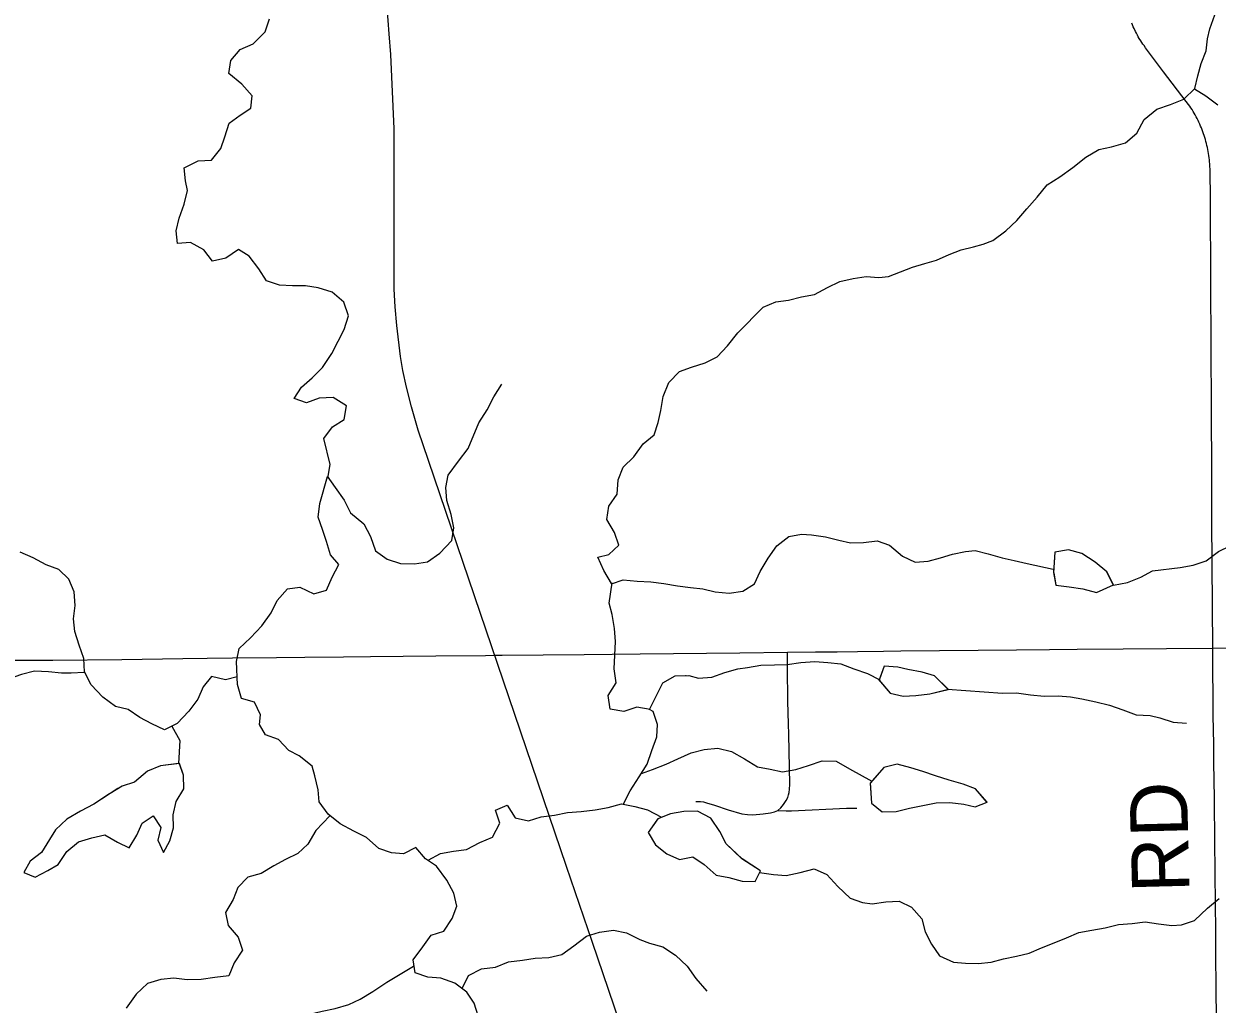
# Model space of a CAD drawing. Extents: x 0 to 34, y 0 to 22.
# Drawn here: x 2.53 to 3.119, y 15.648 to 16.133 of the extents above; entities that cross this region are included whole.
import ezdxf

# ---------------------------------------------------------------- set-up
doc = ezdxf.new("R2010")
doc.units = 0
for name, color, linetype in [('GM_X_County_Road', 7, 'Continuous'), ('GM_X_County_Road_Text', 7, 'Continuous'), ('GM_X_Minor_Lake', 7, 'Continuous'), ('GM_X_Minor_River', 7, 'Continuous'), ('GM_X_Rail_Line', 7, 'Continuous'), ('GM_X_Township_Road', 7, 'Continuous')]:
    doc.layers.add(name, color=color, linetype=linetype)

msp = doc.modelspace()

# ---------------------------------------------------------------- linework, layer by layer
at = {"layer": 'GM_X_County_Road'}
for points in [[(3.11904, 15.64142), (3.1189, 15.65565), (3.11886, 15.65932), (3.11877, 15.6698), (3.11873, 15.67486), (3.11865, 15.68413), (3.11853, 15.69838), (3.1184, 15.71253), (3.11818, 15.73), (3.118, 15.74744), (3.11783, 15.76146), (3.11778, 15.76515), (3.11764, 15.77639), (3.11754, 15.7841), (3.11746, 15.79054), (3.11743, 15.79852), (3.11727, 15.81517), (3.11722, 15.8242), (3.11678, 15.88696), (3.11666, 15.91065), (3.11649, 15.9421), (3.11616, 16.00462), (3.116, 16.04586), (3.11584, 16.06043), (3.11577, 16.06246), (3.1157, 16.06347), (3.11562, 16.06448), (3.11552, 16.06549), (3.1154, 16.0665), (3.11527, 16.06751), (3.11511, 16.06851), (3.11495, 16.06952), (3.11476, 16.07051), (3.11456, 16.07151), (3.11433, 16.0725), (3.11409, 16.07349), (3.11383, 16.07447), (3.11356, 16.07545), (3.11327, 16.07642), (3.11297, 16.07739), (3.11264, 16.07835), (3.1123, 16.07931), (3.11194, 16.08026), (3.11157, 16.08121), (3.11118, 16.08214), (3.11077, 16.08307), (3.11035, 16.084), (3.1099, 16.08491), (3.10945, 16.08582), (3.10898, 16.08672), (3.10849, 16.08761), (3.10799, 16.08849), (3.10747, 16.08937), (3.10694, 16.09023), (3.10639, 16.09109), (3.10583, 16.09194), (3.10525, 16.09277), (3.10413, 16.09431), (3.09288, 16.10895), (3.08401, 16.12082), (3.08325, 16.12186), (3.08271, 16.12264), (3.08218, 16.12342), (3.08166, 16.12422), (3.0809, 16.12545), (3.08042, 16.12627), (3.07995, 16.1271), (3.0795, 16.12794), (3.07906, 16.12878), (3.0783, 16.13034), (3.07791, 16.1312), (3.07753, 16.13207), (3.07716, 16.13295)], [(3.11722, 15.8242), (3.17229, 15.82529), (3.2001, 15.82563), (3.23217, 15.82601), (3.26285, 15.82686), (3.28018, 15.82722), (3.29783, 15.8277), (3.31928, 15.8279), (3.33628, 15.82792), (3.38528, 15.82891)]]:
    msp.add_lwpolyline(points, dxfattribs=at)
at = {"layer": 'GM_X_Minor_Lake'}
for points in [[(3.06806, 15.85546), (3.06486, 15.86194), (3.05919, 15.86673), (3.05256, 15.87095), (3.04592, 15.8727), (3.03927, 15.87159), (3.0386, 15.86138)], [(3.06809, 15.8554), (3.06486, 15.86194), (3.05919, 15.86673), (3.05256, 15.87095), (3.04592, 15.8727), (3.03927, 15.87159), (3.03861, 15.86153)], [(3.03861, 15.86153), (3.03976, 15.85523), (3.04621, 15.85443), (3.05305, 15.85345), (3.05969, 15.8517), (3.06809, 15.8554)], [(3.03865, 15.86132), (3.03976, 15.85523), (3.04621, 15.85443), (3.05305, 15.85345), (3.05969, 15.8517), (3.06814, 15.85542)], [(2.98664, 15.80369), (2.97971, 15.81048), (2.97364, 15.81223), (2.96662, 15.8136), (2.96169, 15.81477), (2.95486, 15.81519), (2.95235, 15.80806)], [(2.98652, 15.8038), (2.97971, 15.81048), (2.97364, 15.81223), (2.96662, 15.8136), (2.96169, 15.81477), (2.95486, 15.81519), (2.95243, 15.80831)], [(2.95215, 15.80865), (2.95783, 15.80185), (2.96428, 15.80049), (2.97055, 15.80083), (2.97739, 15.80155), (2.98605, 15.80369)], [(2.95243, 15.80831), (2.95783, 15.80185), (2.96428, 15.80049), (2.97055, 15.80083), (2.97739, 15.80155), (2.98652, 15.8038)], [(2.57242, 15.75212), (2.56456, 15.74705), (2.55812, 15.74361), (2.5513, 15.73959), (2.54562, 15.73444), (2.54279, 15.72968), (2.53883, 15.7232), (2.53315, 15.71899), (2.53013, 15.71328), (2.53565, 15.71101), (2.54191, 15.71427), (2.54703, 15.71733), (2.55137, 15.72362), (2.55705, 15.72839), (2.56369, 15.7305), (2.57014, 15.73186), (2.57624, 15.72826), (2.58214, 15.72543), (2.58591, 15.73172), (2.58855, 15.73762), (2.59385, 15.74125), (2.59768, 15.73556), (2.59619, 15.72928), (2.59906, 15.7232), (2.60208, 15.72892), (2.60395, 15.73539), (2.60373, 15.74186), (2.60522, 15.74833), (2.60899, 15.75462), (2.60896, 15.76146), (2.60684, 15.76735)], [(2.57652, 15.75476), (2.56456, 15.74705), (2.55812, 15.74361), (2.5513, 15.73959), (2.54562, 15.73444), (2.54279, 15.72968), (2.53883, 15.7232), (2.53315, 15.71899), (2.53013, 15.71328), (2.53565, 15.71101), (2.54191, 15.71427), (2.54703, 15.71733), (2.55137, 15.72362), (2.55705, 15.72839), (2.56369, 15.7305), (2.57014, 15.73186), (2.57624, 15.72826), (2.58214, 15.72543), (2.58591, 15.73172), (2.58855, 15.73762), (2.59385, 15.74125), (2.59768, 15.73556), (2.59619, 15.72928), (2.59906, 15.7232), (2.60208, 15.72892), (2.60395, 15.73539), (2.60373, 15.74186), (2.60522, 15.74833), (2.60899, 15.75462), (2.60896, 15.76146), (2.60692, 15.76715)], [(2.60644, 15.76709), (2.59754, 15.76599), (2.59109, 15.76331), (2.58465, 15.75796), (2.57858, 15.75604), (2.57271, 15.75241)], [(2.60692, 15.76715), (2.59754, 15.76599), (2.59109, 15.76331), (2.58465, 15.75796), (2.57858, 15.75604), (2.57652, 15.75476)], [(3.00572, 15.74801), (2.99995, 15.75463), (2.99388, 15.75695), (2.98705, 15.75889), (2.98023, 15.76102), (2.97397, 15.76315), (2.96809, 15.76508), (2.96126, 15.76683), (2.9548, 15.76516), (2.94798, 15.75739)], [(3.00576, 15.74796), (2.99995, 15.75463), (2.99388, 15.75695), (2.98705, 15.75889), (2.98023, 15.76102), (2.97397, 15.76315), (2.96809, 15.76508), (2.96126, 15.76683), (2.9548, 15.76516), (2.94817, 15.7576)], [(2.94797, 15.7576), (2.94863, 15.7475), (2.95393, 15.74328), (2.96077, 15.74344), (2.96742, 15.74511), (2.97408, 15.74641), (2.98054, 15.7477), (2.98738, 15.74785), (2.99421, 15.74706), (2.9999, 15.74569), (3.00586, 15.74806)], [(2.94798, 15.75739), (2.94863, 15.7475), (2.95393, 15.74328), (2.96077, 15.74344), (2.96742, 15.74511), (2.97408, 15.74641), (2.98054, 15.7477), (2.98738, 15.74785), (2.99421, 15.74706), (2.9999, 15.74569), (3.00572, 15.74801)], [(2.84313, 15.73989), (2.83841, 15.73309), (2.84199, 15.72698), (2.84766, 15.72257), (2.85391, 15.71968), (2.86038, 15.72098), (2.86606, 15.71733), (2.87192, 15.71197), (2.87818, 15.7108), (2.88482, 15.70905), (2.89128, 15.70882), (2.89377, 15.71414), (2.88467, 15.7201)], [(2.843, 15.73969), (2.83841, 15.73309), (2.84199, 15.72698), (2.84766, 15.72257), (2.85391, 15.71968), (2.86038, 15.72098), (2.86606, 15.71733), (2.87192, 15.71197), (2.87818, 15.7108), (2.88482, 15.70905), (2.89128, 15.70882), (2.89377, 15.71414), (2.88472, 15.72007)], [(2.88467, 15.7201), (2.87693, 15.72754), (2.87374, 15.73365), (2.8694, 15.74014), (2.86277, 15.7436), (2.85593, 15.74345), (2.84947, 15.74235), (2.84313, 15.73989)], [(2.88473, 15.72005), (2.87693, 15.72754), (2.87374, 15.73365), (2.8694, 15.74014), (2.86277, 15.7436), (2.85593, 15.74345), (2.84947, 15.74235), (2.84319, 15.73991)]]:
    msp.add_lwpolyline(points, dxfattribs=at)
at = {"layer": 'GM_X_Minor_River'}
for points in [[(2.68012, 15.90821), (2.6813, 15.91486), (2.67813, 15.92782), (2.68253, 15.9335), (2.68824, 15.93708), (2.68942, 15.94392), (2.68279, 15.94796), (2.67595, 15.94761), (2.66967, 15.94536), (2.6636, 15.94749), (2.66724, 15.95318), (2.67239, 15.95771), (2.67755, 15.96282), (2.68214, 15.96983), (2.68521, 15.9759), (2.68827, 15.98159), (2.6904, 15.98843), (2.68815, 15.9951), (2.68229, 16.00008), (2.67546, 16.00221), (2.6692, 16.00319), (2.66274, 16.00323), (2.65629, 16.00346), (2.64984, 16.00559), (2.64607, 16.0115), (2.64135, 16.01781), (2.63605, 16.02107), (2.62976, 16.01692), (2.6233, 16.01543), (2.61896, 16.02098), (2.61233, 16.02463), (2.60587, 16.02409), (2.60533, 16.03037), (2.60669, 16.03664), (2.60919, 16.04348), (2.61094, 16.05031), (2.60982, 16.05508), (2.60928, 16.06155), (2.61614, 16.06493), (2.62279, 16.06528), (2.62737, 16.07096), (2.6293, 16.07684), (2.63142, 16.08349), (2.63695, 16.08745), (2.6421, 16.09104), (2.64289, 16.09712), (2.63779, 16.10286), (2.63135, 16.10803), (2.63234, 16.11449), (2.63692, 16.11998), (2.64339, 16.1228), (2.64931, 16.12866), (2.65143, 16.13512)], [(2.82032, 15.85618), (2.81656, 15.86259), (2.81349, 15.86905), (2.81899, 15.8704), (2.82391, 15.87498), (2.82179, 15.88125), (2.81796, 15.8877), (2.81888, 15.89436), (2.82303, 15.90028), (2.82357, 15.90732), (2.82601, 15.9136), (2.8313, 15.91875), (2.83583, 15.92505), (2.84131, 15.92963), (2.84338, 15.93573), (2.84468, 15.94163), (2.84578, 15.94848), (2.8486, 15.95534), (2.85389, 15.96087), (2.85977, 15.96299), (2.8666, 15.9651), (2.87247, 15.96817), (2.87757, 15.97351), (2.88267, 15.98), (2.89515, 15.9926), (2.9014, 15.99528), (2.90767, 15.99607), (2.91412, 15.9978), (2.92057, 15.99897), (2.92701, 16.00241), (2.93307, 16.00529), (2.93953, 16.00683), (2.94598, 16.00781), (2.95225, 16.00726), (2.95699, 16.00785), (2.96306, 16.01015), (2.96894, 16.01246), (2.97501, 16.01419), (2.9807, 16.01592), (2.98695, 16.01861), (2.99302, 16.02091), (2.99909, 16.02246), (3.00383, 16.0238), (3.00857, 16.02553), (3.01501, 16.03031), (3.02049, 16.03547), (3.0254, 16.04119), (3.0305, 16.04692), (3.03541, 16.05302), (3.04166, 16.05704), (3.0481, 16.06163), (3.05453, 16.06679), (3.06097, 16.07061), (3.06723, 16.07178), (3.07406, 16.0739), (3.07974, 16.07867), (3.08331, 16.08534), (3.08956, 16.0905), (3.09638, 16.09281), (3.10283, 16.09549), (3.10831, 16.10065), (3.1098, 16.10693), (3.11148, 16.11302), (3.11392, 16.11931), (3.11465, 16.12521), (3.11577, 16.13016), (3.11821, 16.13702)], [(3.11975, 16.09251), (3.11384, 16.09687), (3.10815, 16.10043)], [(2.67978, 15.90908), (2.68379, 15.90357), (2.68819, 15.89731), (2.69145, 15.89105), (2.69793, 15.88556), (2.70119, 15.87929), (2.70369, 15.87226), (2.70941, 15.8681), (2.71607, 15.86603), (2.72291, 15.86587), (2.72936, 15.86684), (2.73542, 15.87105), (2.74147, 15.87735), (2.74239, 15.88363), (2.74103, 15.89028), (2.7389, 15.89712), (2.73849, 15.90358), (2.7396, 15.90967), (2.7447, 15.91654), (2.74942, 15.92283), (2.75468, 15.93541), (2.75883, 15.94189), (2.76221, 15.94837), (2.76617, 15.95466)], [(2.63561, 15.8061), (2.63504, 15.81754), (2.6364, 15.824), (2.64194, 15.82929), (2.64766, 15.83516), (2.65225, 15.8416), (2.65513, 15.84767), (2.66029, 15.85354), (2.66637, 15.85427), (2.67319, 15.85099), (2.67947, 15.85286), (2.68235, 15.85931), (2.68561, 15.86557), (2.68145, 15.87035), (2.67959, 15.87683), (2.67753, 15.88274), (2.67547, 15.88884), (2.67626, 15.89568), (2.68004, 15.909)], [(2.8202, 15.85595), (2.82608, 15.85787), (2.83292, 15.85732), (2.83976, 15.85697), (2.84603, 15.85604), (2.85287, 15.85492), (2.85933, 15.85419), (2.86542, 15.85345), (2.8715, 15.85195), (2.87834, 15.8514), (2.88517, 15.85238), (2.89085, 15.85601), (2.89367, 15.86211), (2.89763, 15.86859), (2.90197, 15.87469), (2.90784, 15.87928), (2.9141, 15.88044), (2.91904, 15.88008), (2.92588, 15.87916), (2.93254, 15.87747), (2.93824, 15.87616), (2.9447, 15.87637), (2.95153, 15.87716), (2.95762, 15.87509), (2.96391, 15.86959), (2.9702, 15.86657), (2.97665, 15.86717), (2.98272, 15.86871), (2.9886, 15.87063), (2.99505, 15.87199), (2.9998, 15.87239), (3.00626, 15.8707), (3.01311, 15.86882), (3.01919, 15.86751), (3.02547, 15.86601), (3.0384, 15.86316)], [(3.06814, 15.85522), (3.07509, 15.85668), (3.08172, 15.85918), (3.0874, 15.86243), (3.10107, 15.86401), (3.10752, 15.86517), (3.11397, 15.86729), (3.12003, 15.87187), (3.12571, 15.87475), (3.13255, 15.87534), (3.13864, 15.87251), (3.14493, 15.86797), (3.15065, 15.86305), (3.15654, 15.86174), (3.16358, 15.86043), (3.17023, 15.8595), (3.17668, 15.85991), (3.18296, 15.85822), (3.18772, 15.85652), (3.19419, 15.85331)], [(2.63549, 15.81006), (2.62965, 15.80851), (2.6228, 15.8102), (2.61865, 15.80505), (2.61601, 15.79895), (2.61148, 15.79304), (2.60581, 15.78694), (2.59955, 15.78387), (2.59327, 15.78671), (2.58736, 15.78992), (2.58164, 15.7939), (2.57537, 15.7954), (2.56907, 15.79994), (2.56335, 15.80601), (2.56009, 15.81246), (2.55968, 15.81912), (2.55737, 15.82558), (2.55525, 15.83242), (2.55465, 15.83869), (2.55538, 15.84516), (2.55497, 15.85201), (2.55228, 15.85827), (2.54732, 15.86301), (2.54104, 15.86527), (2.53475, 15.86887), (2.52828, 15.87151)], [(2.8393, 15.79382), (2.83283, 15.79494), (2.82639, 15.79282), (2.81954, 15.79394), (2.81856, 15.80078), (2.82252, 15.80707), (2.82154, 15.81392), (2.82189, 15.82077), (2.82223, 15.82742), (2.82182, 15.83389), (2.82065, 15.84073), (2.81911, 15.84643), (2.82052, 15.85638)], [(2.83902, 15.79383), (2.8423, 15.80049), (2.84569, 15.80697), (2.85175, 15.81041), (2.8584, 15.81063), (2.86315, 15.80931), (2.8698, 15.80991), (2.87625, 15.81221), (2.8827, 15.81395), (2.88744, 15.81454), (2.89408, 15.8157), (2.90073, 15.81591), (2.907, 15.81613), (2.91383, 15.8171), (2.92067, 15.81751), (2.92713, 15.81715), (2.93359, 15.81641), (2.93987, 15.81396), (2.94671, 15.81171), (2.95281, 15.8085)], [(2.5599, 15.81208), (2.55344, 15.81187), (2.54869, 15.81186), (2.54223, 15.81241), (2.53538, 15.81276), (2.52893, 15.81122), (2.52229, 15.80892), (2.51776, 15.80262), (2.51551, 15.79615), (2.5066, 15.79481)], [(2.85682, 15.81061), (2.85707, 15.81062)], [(2.75435, 15.64249), (2.75242, 15.64876), (2.74879, 15.65426), (2.74288, 15.65861), (2.73603, 15.66106), (2.72957, 15.66161), (2.72329, 15.66368), (2.72231, 15.67014), (2.72703, 15.67663), (2.73118, 15.68235), (2.73744, 15.68427), (2.74159, 15.69056), (2.74384, 15.69666), (2.74248, 15.70312), (2.73903, 15.70958), (2.73387, 15.7164), (2.72834, 15.72), (2.72357, 15.72569), (2.71751, 15.72262), (2.71162, 15.72298), (2.70534, 15.72524), (2.69923, 15.73054), (2.69295, 15.73376), (2.68629, 15.73734), (2.68038, 15.74208), (2.67598, 15.74815), (2.67538, 15.75423), (2.67383, 15.76108), (2.67248, 15.76583), (2.666, 15.77094), (2.66086, 15.77358), (2.65589, 15.77908), (2.64942, 15.78134), (2.64636, 15.78646), (2.64691, 15.79122), (2.64403, 15.79749), (2.63756, 15.79937), (2.63563, 15.80621)], [(2.98625, 15.80389), (3.01343, 15.80187), (3.02026, 15.80208), (3.0271, 15.80116), (3.03395, 15.80042), (3.04078, 15.80064), (3.04686, 15.80009), (3.05257, 15.79916), (3.05941, 15.79766), (3.06625, 15.79598), (3.07272, 15.79371), (3.07938, 15.79127), (3.08622, 15.79091), (3.09098, 15.78979), (3.09763, 15.78753), (3.10428, 15.78717)], [(2.82595, 15.74693), (2.82942, 15.75365), (2.83395, 15.76051), (2.8379, 15.7668), (2.84015, 15.77366), (2.84259, 15.78033), (2.84294, 15.78641), (2.84082, 15.79287), (2.83907, 15.79383)], [(2.60321, 15.78559), (2.60717, 15.77857), (2.60644, 15.76709)], [(2.83505, 15.76225), (2.84058, 15.76415), (2.84721, 15.76684), (2.85309, 15.76952), (2.85953, 15.7724), (2.86598, 15.77413), (2.87281, 15.77473), (2.87947, 15.77304), (2.88594, 15.76945), (2.89242, 15.76548), (2.89869, 15.76436), (2.90478, 15.76305), (2.91123, 15.76422), (2.91749, 15.76614), (2.92432, 15.76845), (2.93115, 15.76828), (2.93782, 15.7645), (2.94886, 15.75849)], [(2.72968, 15.71943), (2.73574, 15.72269), (2.74219, 15.72385), (2.74864, 15.72464), (2.75528, 15.72808), (2.76153, 15.73077), (2.76511, 15.73763), (2.76299, 15.74409), (2.76867, 15.74658), (2.77269, 15.74032), (2.77935, 15.73882), (2.78561, 15.74075), (2.79206, 15.74172), (2.79851, 15.74289), (2.80535, 15.74348), (2.81218, 15.74427), (2.81863, 15.74543), (2.82527, 15.74717), (2.83174, 15.74586), (2.83801, 15.74436), (2.84498, 15.74058)], [(2.68124, 15.74136), (2.67426, 15.7341), (2.6703, 15.72724), (2.66538, 15.72266), (2.65931, 15.71979), (2.65344, 15.71653), (2.64718, 15.7129), (2.64073, 15.71098), (2.63581, 15.70583), (2.63337, 15.69992), (2.6296, 15.69363), (2.63096, 15.68717), (2.63593, 15.68129), (2.63804, 15.67502), (2.63389, 15.66873), (2.63126, 15.66226), (2.62442, 15.66148), (2.61759, 15.6605), (2.61075, 15.66029), (2.60409, 15.66103), (2.59764, 15.66044), (2.59119, 15.65851), (2.58551, 15.65317), (2.5806, 15.64631)], [(2.89336, 15.71327), (2.90027, 15.71225), (2.90654, 15.71189), (2.91337, 15.71325), (2.92039, 15.71518), (2.92667, 15.71235), (2.93202, 15.70647), (2.93812, 15.70059), (2.94421, 15.69852), (2.94896, 15.69778), (2.95579, 15.69876), (2.96225, 15.69916), (2.96834, 15.69614), (2.9735, 15.69045), (2.97524, 15.68399), (2.9783, 15.67792), (2.98232, 15.67222), (2.98917, 15.66902), (2.99506, 15.66847), (3.00133, 15.6683), (3.00778, 15.66908), (3.01386, 15.67063), (3.02031, 15.67198), (3.02657, 15.67353), (3.03263, 15.67602), (3.03889, 15.67852), (3.04496, 15.68101), (3.05102, 15.6837), (3.05747, 15.68486), (3.06412, 15.68603), (3.07056, 15.68757), (3.0774, 15.68817), (3.08385, 15.68895), (3.09032, 15.68802), (3.09697, 15.6871), (3.10171, 15.6875), (3.10816, 15.68961), (3.11459, 15.69572), (3.12027, 15.7005)], [(2.74645, 15.65604), (2.7497, 15.66244), (2.75614, 15.6657), (2.76298, 15.66648), (2.76942, 15.66917), (2.77625, 15.66996), (2.78252, 15.67093), (2.78935, 15.67134), (2.7958, 15.67288), (2.80167, 15.67709), (2.80792, 15.68186), (2.81437, 15.68379), (2.8212, 15.68477), (2.82766, 15.68346), (2.83432, 15.68025), (2.83908, 15.67836), (2.84555, 15.67667), (2.85183, 15.67251), (2.85756, 15.66702), (2.86196, 15.66095), (2.8673, 15.65469)], [(2.62329, 15.56308), (2.62917, 15.56538), (2.6318, 15.57129), (2.63405, 15.57776), (2.6403, 15.58159), (2.64255, 15.58845), (2.64251, 15.59529), (2.64153, 15.60214), (2.64207, 15.60918), (2.64584, 15.61547), (2.64942, 15.62195), (2.65452, 15.62786), (2.65962, 15.63397), (2.66509, 15.64007), (2.67116, 15.64333), (2.67742, 15.64487), (2.68387, 15.64604), (2.69051, 15.64815), (2.69619, 15.65065), (2.70244, 15.65447), (2.70926, 15.65906), (2.72256, 15.66696)]]:
    msp.add_lwpolyline(points, dxfattribs=at)
at = {"layer": 'GM_X_Rail_Line'}
msp.add_lwpolyline([(2.88811, 15.45182), (2.81087, 15.67878), (2.79803, 15.7162), (2.72997, 15.9169), (2.72487, 15.93179), (2.72151, 15.94336), (2.71896, 15.95305), (2.71722, 15.96141), (2.71605, 15.96824), (2.71422, 15.98358), (2.7134, 15.99276), (2.71294, 16.00153), (2.71287, 16.08081), (2.71131, 16.11756), (2.71055, 16.1277), (2.70897, 16.14768)], dxfattribs=at)
at = {"layer": 'GM_X_Township_Road'}
for points in [[(2.5246, 15.81822), (2.54436, 15.81828), (2.57839, 15.81861), (2.60856, 15.81913), (2.62061, 15.81929), (2.63304, 15.81946), (2.65482, 15.81961), (2.66884, 15.81974), (2.68795, 15.81992), (2.70124, 15.82004), (2.73355, 15.82034), (2.758, 15.82056), (2.76247, 15.82062), (2.76635, 15.8207), (2.8068, 15.8211), (2.83442, 15.82142), (2.88365, 15.82193), (2.90719, 15.82217), (2.92099, 15.82234), (2.93164, 15.82242), (2.9417, 15.82251), (2.95451, 15.82267), (2.96316, 15.82276), (3.0013, 15.82321), (3.02025, 15.8234), (3.03655, 15.82356), (3.05021, 15.8237), (3.07299, 15.82382), (3.09441, 15.82404), (3.11722, 15.8242)], [(2.86188, 15.74834), (2.86312, 15.74842), (2.86424, 15.74842), (2.86576, 15.74819), (2.86716, 15.74782), (2.87109, 15.74657), (2.87791, 15.74433), (2.88465, 15.74237), (2.88739, 15.74192), (2.89014, 15.74183), (2.89521, 15.74225), (2.89879, 15.74275), (2.90078, 15.74325), (2.90236, 15.74399), (2.90386, 15.74524), (2.90519, 15.74691), (2.90644, 15.74882), (2.90727, 15.7504), (2.90768, 15.75173), (2.90802, 15.7529), (2.90818, 15.75456), (2.90835, 15.75672), (2.90777, 15.78167), (2.9076, 15.78666), (2.90735, 15.79797), (2.9071, 15.81452), (2.90719, 15.82217)], [(2.90236, 15.74399), (2.90652, 15.74383), (2.90918, 15.74375), (2.93637, 15.74507), (2.9385, 15.74515), (2.93931, 15.74514), (2.94137, 15.74508)]]:
    msp.add_lwpolyline(points, dxfattribs=at)

# ---------------------------------------------------------------- texts
at = {"layer": 'GM_X_County_Road_Text'}
msp.add_text('RD', height=0.028409, rotation=91.48257, dxfattribs=at).set_placement((3.10578, 15.70367))

doc.saveas('drawing.dxf')
